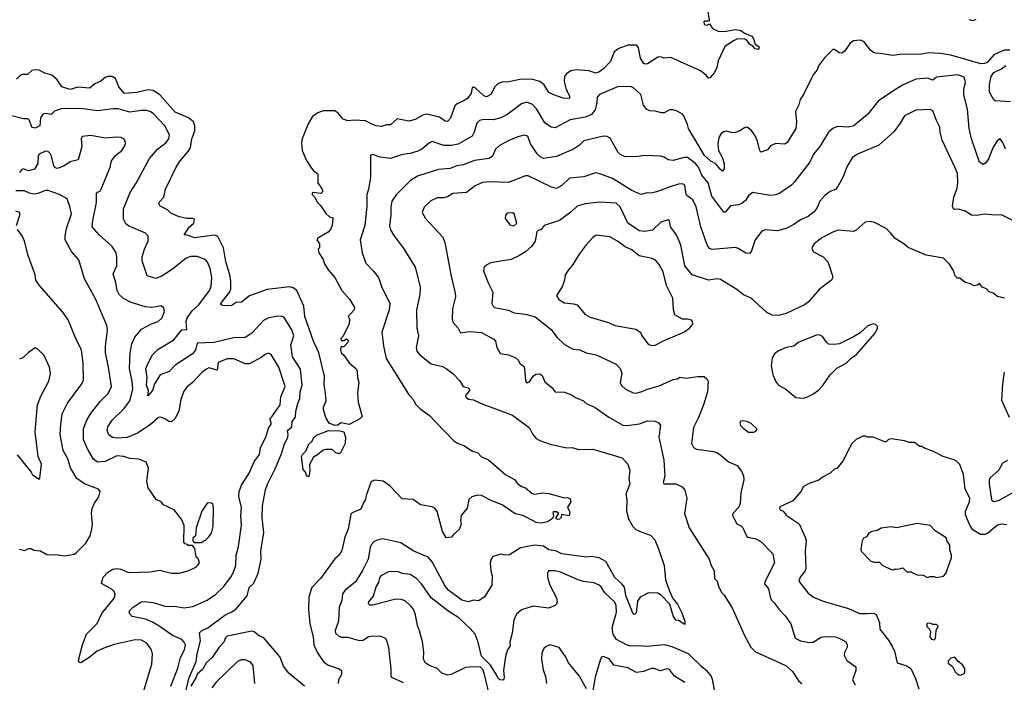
# Model space of a CAD drawing. Extents: x 1678431 to 1860718, y 384618 to 522882.
# Tile 423 of 473: x 1812176 to 1819767, y 453285 to 458392. Entities that reach past the tile are written whole.
import ezdxf

# ---------------------------------------------------------------- set-up
doc = ezdxf.new("R2010")
doc.units = 0

msp = doc.modelspace()

# ---------------------------------------------------------------- linework, layer by layer
at = {"layer": '0CON10XD'}
for points in [[(1817479.3, 458470.7), (1817491.7, 458388.3), (1817485, 458380), (1817455, 458380), (1817450, 458375), (1817452.5, 458355), (1817475, 458350), (1817495, 458360), (1817517.5, 458325), (1817560, 458305), (1817607.9, 458302.1), (1817695, 458315.6), (1817735, 458310), (1817765, 458288.8), (1817820, 458265), (1817833.3, 458245), (1817846.7, 458205), (1817873.3, 458185), (1817876.7, 458175), (1817866.4, 458163.6), (1817845, 458167.5), (1817829.3, 458189.3), (1817803.3, 458205), (1817782.5, 458235), (1817760, 458245), (1817705, 458241.2), (1817685, 458232), (1817612, 458185), (1817560, 458075), (1817551.2, 458025), (1817532, 457985), (1817497.5, 457945), (1817485, 457942.5), (1817468.8, 457965), (1817425, 457999.2), (1817195, 458100), (1817145, 458097.1), (1817115, 458105.8), (1817095, 458104.2), (1817015, 458052.5), (1816995, 458050), (1816985, 458056.2), (1816961.1, 458095), (1816947.5, 458175), (1816939.6, 458189.6), (1816925, 458196.7), (1816865, 458195.5), (1816795, 458170), (1816758.6, 458145), (1816730.5, 458069.5), (1816676.7, 458013.3), (1816641.7, 457988.3), (1816615, 457980), (1816565, 457998.8), (1816465, 458006.2), (1816425, 457998.9), (1816392, 457975), (1816376.6, 457953.4), (1816374.5, 457915), (1816390, 457855), (1816414.3, 457805), (1816413.8, 457786.2), (1816365, 457786.5), (1816295, 457812.5), (1816255, 457831.8), (1816219.6, 457889.6), (1816185, 457916.2), (1816132, 457932), (1816045, 457935.3), (1815947.4, 457912.6), (1815895, 457910), (1815865, 457901.9), (1815839.4, 457875), (1815807.8, 457815), (1815775, 457797.5), (1815755, 457805.6), (1815685, 457869.2), (1815665, 457870), (1815655.6, 457825), (1815628.6, 457785), (1815595, 457763.3), (1815548.8, 457745), (1815530.9, 457729.1), (1815497, 457633), (1815475, 457608.6), (1815455, 457609.2), (1815412.1, 457642.1), (1815315, 457664.5), (1815285, 457656.7), (1815225, 457624.4), (1815175, 457610), (1815085, 457627.5), (1815035, 457581.4), (1815005, 457581.4), (1814965, 457570), (1814925, 457573.4), (1814895.3, 457585.2), (1814842.4, 457612.4), (1814755, 457618.6), (1814705, 457613.8), (1814670, 457625), (1814632, 457672), (1814605, 457690), (1814515, 457689.4), (1814475, 457675.7), (1814432.9, 457645), (1814401.1, 457588.9), (1814352.9, 457475), (1814348.6, 457445), (1814353.4, 457383.4), (1814383.2, 457313.2), (1814417.9, 457257.9), (1814443.8, 457225), (1814473.6, 457203.6), (1814473.3, 457135), (1814503.6, 457093.6), (1814510, 457075), (1814510, 457065), (1814496.4, 457053.6), (1814438.3, 457061.7), (1814430, 457055), (1814430, 457045), (1814452.5, 457025), (1814470, 456985), (1814495, 456960), (1814535, 456897.5), (1814563.9, 456873.9), (1814590, 456865), (1814584, 456805), (1814571.2, 456775), (1814555, 456753.8), (1814475, 456707.5), (1814467.5, 456695), (1814487.5, 456665), (1814487.5, 456635), (1814477, 456623), (1814482.5, 456595), (1814515.6, 456545), (1814525, 456510), (1814554.2, 456465), (1814604.2, 456405), (1814658.6, 456305), (1814718.3, 456238.3), (1814757.5, 456175), (1814753.8, 456155), (1814707.5, 456105), (1814718.8, 456085), (1814716, 456045), (1814668.3, 455951.7), (1814652.5, 455935), (1814655, 455920), (1814675, 455920), (1814695, 455932.5), (1814712.5, 455915), (1814675, 455870), (1814655, 455870), (1814650, 455855), (1814654.2, 455824.2), (1814675.8, 455805.8), (1814715, 455747.5), (1814767.5, 455705), (1814776.7, 455685), (1814780, 455635), (1814791.2, 455595), (1814780, 455515), (1814784.2, 455444.2), (1814816, 455335), (1814798.8, 455315), (1814715, 455272.2), (1814655, 455284.3), (1814625, 455267.5), (1814605, 455265.7), (1814562.8, 455282.8), (1814535, 455326.7), (1814517.5, 455385), (1814517.8, 455405), (1814539.2, 455455), (1814530.5, 455530.5), (1814522.9, 455575), (1814526.8, 455645), (1814482.3, 455825), (1814440.8, 455915), (1814375.4, 456105), (1814365.6, 456185), (1814312.7, 456305), (1814285, 456324.6), (1814255, 456332.5), (1814085, 456313.6), (1813946.4, 456263.6), (1813885, 456215.8), (1813845, 456213.8), (1813805, 456186.7), (1813740.7, 456190.7), (1813727.5, 456197.5), (1813726.7, 456205), (1813796.2, 456293.8), (1813803.1, 456315), (1813803.6, 456375), (1813795.4, 456425), (1813765.5, 456525), (1813746.5, 456635), (1813705, 456715.6), (1813695, 456725.6), (1813675, 456730.5), (1813525, 456711.2), (1813475, 456730), (1813443.8, 456733.8), (1813484.4, 456795.6), (1813519.2, 456825), (1813522.5, 456855), (1813511.2, 456861.2), (1813465, 456860), (1813405, 456872.5), (1813341.3, 456901.3), (1813315, 456926), (1813260, 456955), (1813248, 456975), (1813252.7, 456987.3), (1813288, 457025), (1813300, 457085), (1813382.9, 457255), (1813412.5, 457305), (1813474.7, 457375.3), (1813491.8, 457405), (1813503.5, 457475), (1813526.3, 457535), (1813527.1, 457575), (1813515, 457604.4), (1813476.1, 457636.1), (1813375, 457680), (1813255, 457814.5), (1813205, 457846.2), (1813165, 457852.1), (1813079.9, 457830.1), (1812985, 457824), (1812940.9, 457875), (1812915, 457939.5), (1812888.8, 457955), (1812855, 457955.2), (1812835, 457946.7), (1812801.1, 457918.9), (1812755, 457896.9), (1812716.7, 457865), (1812625, 457872.5), (1812564.3, 457854.3), (1812500, 457875), (1812465, 457928.8), (1812424.4, 457964.4), (1812369.1, 457979.1), (1812325, 458004), (1812295, 458006.7), (1812269.3, 458000.7), (1812235, 457971.2), (1812195, 457969.2), (1812178.7, 457961.3), (1812150.8, 457935)], [(1819547.5, 458395), (1819525, 458383.3), (1819495, 458392.5)], [(1819808.3, 458158.3), (1819765, 458157.8), (1819685, 458121.4), (1819635, 458062.5), (1819615, 458054.4), (1819585, 458053.5), (1819355, 458120), (1819275, 458131.8), (1819185, 458136.7), (1819125, 458127.9), (1818964.6, 458124.6), (1818905, 458117.1), (1818813, 458133), (1818775, 458133.8), (1818755, 458141.2), (1818735, 458158.8), (1818685, 458223.8), (1818655, 458233.8), (1818605, 458230), (1818577.3, 458212.7), (1818536.8, 458153.2), (1818516.1, 458133.9), (1818495, 458136.7), (1818455, 458162.5), (1818445, 458162.5), (1818380.3, 458099.7), (1818335, 458037.5), (1818323.8, 458005), (1818292.6, 457967.4), (1818218.6, 457815), (1818192.9, 457777.1), (1818182, 457735), (1818157.5, 457685), (1818165.7, 457604.3), (1818160.8, 457555), (1818093, 457447), (1818075, 457433.8), (1818005, 457438.8), (1817965, 457420), (1817940, 457390), (1817891.2, 457371.2), (1817881.2, 457381.2), (1817863.5, 457455), (1817842.8, 457502.8), (1817815, 457542), (1817785, 457563.8), (1817765, 457560), (1817727.5, 457535), (1817695, 457522.5), (1817675, 457521.4), (1817625, 457533.3), (1817605, 457528.9), (1817585, 457515.6), (1817566.5, 457485), (1817557.3, 457435), (1817564.5, 457385), (1817592.6, 457332.6), (1817606.1, 457285), (1817607, 457243), (1817595, 457226), (1817575, 457240.6), (1817541.6, 457281.6), (1817505, 457302.7), (1817456.4, 457345), (1817331.9, 457555), (1817325.6, 457585), (1817295, 457652), (1817285, 457664.2), (1817245, 457687.1), (1817215, 457698.1), (1817185, 457696.9), (1817145, 457674.4), (1817125, 457674.3), (1817075, 457687.1), (1817035, 457689.2), (1817009.7, 457699.7), (1816984.5, 457734.5), (1816965, 457816), (1816907.9, 457867.9), (1816885, 457878.1), (1816785, 457874.5), (1816645, 457815.6), (1816628.9, 457795), (1816626.3, 457753.7), (1816611.2, 457698.8), (1816585, 457662.7), (1816535, 457641.6), (1816418.9, 457621.1), (1816305, 457558.6), (1816272.8, 457562.8), (1816225, 457596.9), (1816159.1, 457705), (1816129.4, 457739.4), (1816086.4, 457756.4), (1816045, 457744.4), (1815930.9, 457659.1), (1815885, 457636.7), (1815825, 457621.8), (1815755, 457622.5), (1815721.2, 457615), (1815701.4, 457595), (1815680, 457525), (1815664.2, 457495), (1815555, 457432.3), (1815505, 457422.9), (1815445, 457423.8), (1815355, 457453.5), (1815335, 457444.4), (1815275, 457393.3), (1815245, 457377.8), (1815185, 457360.9), (1815127.2, 457352.8), (1815035, 457321.9), (1814955, 457332.5), (1814895, 457352.5), (1814880.7, 457349.3), (1814880, 457175), (1814865.5, 457085), (1814852.5, 457045), (1814852.2, 456955), (1814837.8, 456805), (1814801.9, 456695), (1814817.1, 456595), (1814845.6, 456515.6), (1814904.2, 456455), (1814941.4, 456405), (1814965.8, 456335), (1815030, 456205), (1815024.4, 456155), (1814967.8, 455985), (1814979.4, 455875), (1815001.7, 455781.7), (1815172.5, 455505), (1815212.3, 455462.3), (1815227.7, 455427.7), (1815261.2, 455395), (1815335, 455341.2), (1815386.4, 455286.4), (1815523.8, 455145), (1815555.5, 455125.5), (1815599.3, 455109.3), (1815667, 455067), (1815705.7, 455055.7), (1815735, 455024), (1815790, 455000), (1815924.5, 454884.5), (1815989.3, 454849.3), (1816015, 454814.3), (1816045, 454794.3), (1816074.1, 454784.1), (1816125, 454742), (1816145, 454736.2), (1816205.7, 454744.3), (1816255, 454740), (1816365, 454710), (1816405, 454708), (1816419.7, 454699.7), (1816424, 454675), (1816400, 454635), (1816416.4, 454596.4), (1816412.5, 454567.5), (1816352.5, 454577.5), (1816350, 454555), (1816338.1, 454541.9), (1816325, 454538.9), (1816312.5, 454545), (1816310.8, 454555), (1816332.5, 454585), (1816315, 454598), (1816295, 454599.2), (1816286.1, 454593.9), (1816291.1, 454565), (1816282.7, 454547.3), (1816245, 454522.2), (1816195, 454510.5), (1816156.4, 454516.4), (1816085.7, 454555.7), (1816055, 454572), (1815995, 454584), (1815895, 454652.5), (1815821.1, 454681.1), (1815735, 454724), (1815705, 454727.5), (1815662.5, 454715), (1815638.8, 454695), (1815625, 454627.5), (1815578.3, 454571.7), (1815573.8, 454535), (1815580, 454505), (1815565, 454463.3), (1815520, 454425), (1815505, 454402.5), (1815465, 454397.5), (1815435, 454447.5), (1815395, 454602.5), (1815377, 454627), (1815355, 454638), (1815265, 454652), (1815210, 454695), (1815125, 454698.8), (1815029.5, 454799.5), (1814978.8, 454835), (1814915, 454842.9), (1814885, 454833.3), (1814846.2, 454725), (1814842, 454695), (1814827.5, 454667.5), (1814805, 454618.8), (1814738.8, 454591.2), (1814728.8, 454581.2), (1814708.9, 454465), (1814683.6, 454405), (1814658.9, 454301.1), (1814638, 454265), (1814605, 454236), (1814495.8, 454085), (1814427.1, 454015), (1814404.4, 453945), (1814403.2, 453846.8), (1814413.1, 453735), (1814438.5, 453635), (1814444.5, 453575), (1814472.4, 453512.4), (1814520.2, 453440.2), (1814556.4, 453416.4), (1814639.1, 453389.1), (1814658, 453375), (1814656.9, 453345), (1814633.5, 453305), (1814630.9, 453275)], [(1819815, 457760.4), (1819696.1, 457766.1), (1819685, 457773.8), (1819653.5, 457835), (1819651.8, 457895), (1819665.4, 457954.6), (1819686, 457985), (1819745, 458014.4), (1819779.5, 458040.5)], [(1819774.7, 457394.7), (1819755, 457446.2), (1819735, 457473.3), (1819715, 457461.2), (1819681.4, 457408.6), (1819645, 457320), (1819625, 457288.8), (1819605, 457276.2), (1819575, 457293.3), (1819514.6, 457474.6), (1819496.7, 457555), (1819482.4, 457702.4), (1819454.5, 457814.5), (1819455.6, 457855), (1819468.3, 457908.3), (1819460.8, 457945), (1819445, 457955.5), (1819405, 457966.2), (1819245, 457948.5), (1819215, 457927.5), (1819175, 457940.5), (1819150.9, 457939.1), (1819085, 457933.3), (1818981.1, 457888.9), (1818908.6, 457841.4), (1818795, 457764.2), (1818715, 457664), (1818606.7, 457575), (1818565, 457564.3), (1818480.5, 457569.5), (1818445, 457554), (1818412.5, 457525), (1818345, 457414), (1818295, 457356), (1818267.5, 457295), (1818148.1, 457141.9), (1818125, 457117.1), (1818035, 457054.2), (1818005, 457041.4), (1817967.3, 457037.3), (1817825, 457060), (1817794.5, 457035.5), (1817771.1, 456998.9), (1817744.5, 456975.5), (1817715.5, 456964.5), (1817655, 456956.5), (1817615, 456910), (1817605, 456908.8), (1817511.2, 457031.2), (1817482.7, 457135), (1817435.3, 457195.3), (1817408.5, 457255), (1817385, 457282.9), (1817325, 457329.5), (1817299.5, 457330.5), (1817215, 457306.7), (1817175, 457312.9), (1817145, 457332.5), (1817115, 457340), (1816995, 457345.8), (1816945, 457337.1), (1816845, 457334.3), (1816805, 457354.3), (1816789.8, 457369.8), (1816728.7, 457478.7), (1816705, 457492.5), (1816675.6, 457495.6), (1816525, 457458.1), (1816490.8, 457425), (1816445, 457394.4), (1816315, 457338.9), (1816215, 457323.3), (1816185, 457336.9), (1816165, 457359.2), (1816114.6, 457435), (1816092.5, 457495), (1816065, 457503.3), (1816015, 457489.5), (1815947.6, 457462.4), (1815871.1, 457418.9), (1815845, 457393.8), (1815819.7, 457340.3), (1815795, 457322.7), (1815683.1, 457306.9), (1815595.4, 457274.6), (1815545, 457265.6), (1815495.4, 457244.6), (1815405, 457236.7), (1815242.4, 457187.6), (1815187.6, 457152.4), (1815077.2, 457042.8), (1815045.4, 456994.6), (1815036.5, 456946.5), (1815038.4, 456885), (1815026.7, 456805), (1815033.6, 456773.6), (1815059.3, 456729.3), (1815136.6, 456626.6), (1815225.5, 456485.5), (1815262.1, 456332.1), (1815261.9, 456275), (1815235.6, 456155), (1815237.1, 456015), (1815251.4, 455955), (1815231.9, 455865), (1815237, 455837), (1815259.8, 455809.8), (1815349.1, 455739.1), (1815435, 455718.1), (1815465, 455704.2), (1815515, 455666.2), (1815569.1, 455609.1), (1815595.8, 455565.8), (1815633.3, 455555), (1815644, 455545), (1815644, 455535), (1815612, 455495), (1815615, 455483.8), (1815635, 455466.2), (1815675, 455462.5), (1815733.2, 455433.2), (1815974.2, 455344.2), (1816105.7, 455245.7), (1816131.2, 455195), (1816158.8, 455165), (1816185, 455148.6), (1816265, 455120.8), (1816392.7, 455092.7), (1816435, 455093.8), (1816485, 455079.2), (1816595, 455080.8), (1816820, 455015), (1816865.5, 454965.5), (1816878.8, 454918.8), (1816872.9, 454855), (1816879.2, 454815), (1816848, 454735), (1816856, 454695), (1816854, 454605), (1816870, 454545), (1816904, 454485), (1816925, 454463.8), (1816971.2, 454441.2), (1817038.8, 454418.8), (1817072.7, 454382.7), (1817100.8, 454315), (1817145.7, 454185), (1817155.8, 454075), (1817183.8, 453995), (1817211.5, 453931.5), (1817247.6, 453887.6), (1817279.8, 453819.8), (1817302.5, 453755), (1817305, 453730), (1817255, 453762.5), (1817233.3, 453765), (1817215, 453796.7), (1817187, 453887), (1817125, 453953.2), (1817095, 453970.8), (1817024.6, 453975.4), (1816958.7, 453941.3), (1816939.8, 453910.2), (1816928.3, 453821.7), (1816915, 453808.8), (1816905, 453813.8), (1816849.1, 453955), (1816837.4, 454017.4), (1816817.5, 454045), (1816765, 454092.1), (1816750.3, 454115), (1816695.5, 454215.5), (1816644.3, 454244.3), (1816585, 454255.8), (1816545, 454249.4), (1816355, 454276.2), (1816308.8, 454298.8), (1816255, 454307.1), (1816215, 454333.3), (1816145, 454341.1), (1816037.9, 454322.1), (1815952.7, 454267.3), (1815915, 454264), (1815885, 454273.8), (1815824.3, 454255.7), (1815810, 454235), (1815802.5, 454205), (1815807.1, 454145), (1815818.6, 454105), (1815816.2, 454035), (1815760, 453945), (1815715, 453912), (1815675, 453918.8), (1815635.6, 453904.4), (1815585, 453918.4), (1815485, 453992.7), (1815456.2, 454025), (1815355, 454213.1), (1815325, 454250), (1815215, 454296.2), (1815115, 454361.1), (1814975, 454390.6), (1814925, 454378.9), (1814905, 454366.9), (1814885.4, 454344.6), (1814877.1, 454325), (1814862.5, 454235), (1814815, 454140.8), (1814765, 454059.2), (1814685, 453994.4), (1814664.1, 453965.9), (1814658.9, 453915), (1814639.4, 453865), (1814632.7, 453755), (1814608.9, 453685), (1814610.6, 453665), (1814635, 453639.4), (1814655, 453633.3), (1814705, 453632.5), (1814792.3, 453607.7), (1814825, 453609.4), (1814865, 453637.1), (1814905, 453644.3), (1814960.3, 453640.3), (1814993.8, 453625), (1815005, 453607.5), (1815018.1, 453555), (1815037.5, 453385), (1815036.4, 453336.4), (1815042.5, 453325), (1815133, 453283)], [(1812897.5, 457705), (1812775, 457689.1), (1812647.6, 457707.6), (1812495, 457704.7), (1812445, 457687.5), (1812419.1, 457660.9), (1812375, 457670), (1812355.5, 457664.5), (1812336.7, 457635), (1812331.2, 457575), (1812295, 457556), (1812268.8, 457565), (1812250.6, 457615), (1812237.6, 457627.6), (1812205, 457629.2), (1812075, 457662.2)], [(1813454.6, 453204.6), (1813479.5, 453315), (1813536.6, 453445), (1813544.3, 453505.7), (1813570, 453605), (1813563.3, 453666.7), (1813577.4, 453682.6), (1813626, 453705), (1813758.5, 453801.5), (1813812.4, 453827.6), (1813845, 453851.1), (1813928.3, 453951.7), (1813945.3, 454014.7), (1813981.8, 454048.2), (1814014.2, 454125), (1814038, 454235), (1814034.4, 454295), (1814058.9, 454438.9), (1814045.5, 454555), (1814047.1, 454645), (1814071.9, 454768.1), (1814087, 454813), (1814148, 454935), (1814197.1, 455055), (1814213.8, 455115), (1814243.4, 455175), (1814246.7, 455195), (1814240.6, 455225), (1814273.3, 455255), (1814276.9, 455295), (1814302.5, 455327.5), (1814305.4, 455375), (1814320.3, 455435), (1814336.8, 455473.2), (1814337.5, 455525), (1814353.2, 455575), (1814339.5, 455699.5), (1814280, 455795), (1814266.4, 455885), (1814288.8, 455955), (1814275, 456002), (1814215, 456095.8), (1814195, 456107.1), (1814155.6, 456105.6), (1814096.4, 456093.6), (1814056, 456075), (1813964.6, 455975.4), (1813915, 455943.5), (1813825, 455940.4), (1813675, 455905.4), (1813545, 455899.2), (1813530.4, 455845), (1813505, 455813.6), (1813375, 455729.5), (1813329.4, 455680.6), (1813259.2, 455655), (1813216.2, 455585), (1813198.8, 455535), (1813165, 455492.5), (1813168.3, 455531.7), (1813153.8, 455575), (1813158.2, 455635), (1813147.1, 455705), (1813160.8, 455735), (1813200.4, 455809.6), (1813240.5, 455849.5), (1813365, 455925.5), (1813425, 456001.1), (1813464.3, 456005.7), (1813459.3, 456065), (1813466.4, 456095), (1813505, 456147.8), (1813557.1, 456195), (1813640, 456305), (1813651.7, 456338.3), (1813657.5, 456405), (1813644.6, 456475), (1813625, 456524.3), (1813604.6, 456544.6), (1813545, 456567.3), (1813495, 456567.9), (1813459.2, 456555), (1813355, 456470), (1813272.9, 456415), (1813225, 456398.5), (1813157.9, 456417.9), (1813120, 456535), (1813121.2, 456565), (1813136.9, 456623.1), (1813165.4, 456685), (1813165.6, 456725), (1813145, 456746.5), (1813015, 456804.4), (1812995, 456820), (1812976.9, 456855), (1812975.5, 456935), (1813028.6, 457061.4), (1813075, 457132), (1813176.2, 457323.8), (1813238.1, 457395), (1813303.9, 457446.1), (1813325.8, 457475), (1813331.9, 457505), (1813295, 457574.3), (1813205, 457669.4), (1813185, 457682.2), (1813155, 457691.5), (1813115, 457691.5), (1813025, 457678.5), (1812935, 457704.5), (1812897.5, 457705)], [(1819894.5, 456815), (1819745, 456888.9), (1819695, 456886.7), (1819615, 456894.4), (1819555, 456882.2), (1819515, 456885.7), (1819465, 456915.7), (1819415, 456931.2), (1819385, 456928.8), (1819375, 456933.3), (1819368, 456955), (1819376.8, 457023.2), (1819403.3, 457095), (1819408.9, 457135), (1819405.9, 457205.9), (1819385.9, 457255.9), (1819286.9, 457465), (1819272.2, 457525), (1819270, 457565), (1819242.9, 457615), (1819215, 457688.8), (1819195, 457700.8), (1819085, 457695.7), (1818997.4, 457652.6), (1818965, 457594), (1818915, 457527.5), (1818798.6, 457425), (1818634.7, 457355.3), (1818593.1, 457326.9), (1818552.8, 457257.2), (1818525, 457180), (1818484.3, 457105.7), (1818465, 457084), (1818425, 457068), (1818385, 457040), (1818345.6, 456994.4), (1818324.5, 456945.5), (1818299.8, 456910.2), (1818253.7, 456876.3), (1818195, 456850.6), (1818145, 456814.4), (1818085, 456783.6), (1818015, 456765.5), (1817925, 456772.9), (1817897.9, 456762.1), (1817845, 456696.2), (1817818.7, 456611.3), (1817805, 456590), (1817775, 456592.9), (1817715, 456630), (1817695, 456635.6), (1817515, 456620), (1817495, 456629.2), (1817476.3, 456656.3), (1817427.3, 456795), (1817390.5, 456950.5), (1817365.6, 457005), (1817328.5, 457028.5), (1817314.5, 457044.5), (1817305, 457116.2), (1817285, 457126.9), (1817255, 457123.6), (1817205, 457110.5), (1817085, 457064.4), (1817045, 457055.7), (1817012.7, 457057.3), (1816965, 457045.8), (1816895, 457075.6), (1816745, 457168.2), (1816655, 457202.9), (1816615, 457211.4), (1816525, 457181.5), (1816415, 457170), (1816355, 457113.3), (1816315, 457090.6), (1816275, 457100.5), (1816095, 457187.8), (1816075, 457189.4), (1815945, 457136.5), (1815805, 457142.7), (1815745, 457136.4), (1815688.3, 457111.7), (1815619.8, 457060.2), (1815515, 457053.3), (1815475, 457028.2), (1815445, 457020), (1815395, 457019.4), (1815345, 456995.8), (1815295, 456946.2), (1815278, 456905), (1815305, 456858.8), (1815439.2, 456715), (1815454.3, 456675), (1815502.2, 456415), (1815534.3, 456285), (1815535.8, 456255), (1815512.9, 456165), (1815510.6, 456085), (1815517.6, 456057.6), (1815557.1, 456015), (1815575, 455977.5), (1815645, 455988.9), (1815735, 455980.5), (1815830.9, 455930.9), (1815843.6, 455913.6), (1815855.4, 455865.4), (1815878.8, 455818.8), (1815945, 455808), (1815995, 455788.8), (1816018.8, 455768.8), (1816035, 455740), (1816061.7, 455721.7), (1816068.8, 455705), (1816075, 455610), (1816085, 455594), (1816105, 455600), (1816135, 455643.8), (1816155, 455661.2), (1816185, 455662.5), (1816205, 455648.8), (1816225, 455600.8), (1816280, 455555), (1816303.4, 455523.4), (1816375, 455521.4), (1816431.2, 455501.2), (1816460.9, 455480.9), (1816523.6, 455453.6), (1816544.3, 455434.3), (1816612.1, 455402.1), (1816719.1, 455329.1), (1816825, 455267.1), (1816856.6, 455263.4), (1816955, 455276.5), (1817015, 455300), (1817075, 455297.1), (1817098.8, 455288.8), (1817115.9, 455265.9), (1817104.4, 455175), (1817143, 454997), (1817150, 454875), (1817136.7, 454825), (1817142.5, 454815), (1817154.2, 454814.2), (1817235, 454814), (1817282.3, 454792.3), (1817303.8, 454765), (1817320, 454705), (1817301.9, 454585), (1817336.4, 454476.4), (1817492, 454235), (1817506.1, 454186.1), (1817531.2, 454145), (1817533.3, 454085), (1817553.6, 454063.6), (1817563.8, 454025), (1817587.7, 453977.7), (1817607.6, 453957.6), (1817669.3, 453859.3), (1817762.5, 453645), (1817812.9, 453555), (1817849.2, 453519.2), (1818035, 453435.6)], [(1813342.3, 453255), (1813393.8, 453395), (1813415.4, 453475), (1813447.3, 453535), (1813453.2, 453575), (1813445, 453595.6), (1813425, 453614.6), (1813354.7, 453644.8), (1813255.7, 453715.7), (1813195, 453750.7), (1813145, 453770.8), (1813043, 453793), (1813021.2, 453815), (1813022, 453835), (1813050, 453865), (1813112.5, 453905), (1813135, 453908.6), (1813205, 453898.9), (1813295, 453871.9), (1813385, 453868.5), (1813445, 453859.4), (1813510.3, 453869.7), (1813620.6, 453919.4), (1813689.2, 453965), (1813745, 454017.5), (1813802.9, 454095), (1813821.1, 454128.9), (1813841.1, 454185), (1813845.6, 454265), (1813861.7, 454331.7), (1813885.5, 454495), (1813881.5, 454565), (1813887.1, 454635), (1813865.5, 454715), (1813866.7, 454755), (1813886, 454804), (1813945, 454896), (1813985, 454989.4), (1814025, 455041.2), (1814032.5, 455095), (1814072.9, 455175), (1814094.4, 455245), (1814113.6, 455275), (1814115.4, 455285), (1814103.5, 455315), (1814118.6, 455331.4), (1814183.8, 455425), (1814188.8, 455485), (1814222.3, 455565), (1814173.2, 455715), (1814115, 455812), (1814095, 455821.4), (1814067.8, 455812.2), (1814036, 455785), (1813945, 455739.4), (1813915, 455740), (1813827.4, 455777.4), (1813775, 455777.8), (1813705, 455750.8), (1813698.5, 455691.5), (1813635, 455708.5), (1813615, 455699.4), (1813582.5, 455675), (1813508, 455595), (1813465, 455560.8), (1813440.6, 455529.4), (1813416.9, 455465), (1813401.9, 455375), (1813372.5, 455315), (1813345, 455293.8), (1813325, 455296), (1813295, 455315.7), (1813265, 455329.2), (1813245, 455325.7), (1813180.6, 455269.4), (1813085, 455206.2), (1813005, 455171.8), (1812925, 455166.5), (1812892.1, 455172.1), (1812863, 455193), (1812850, 455225), (1812855.5, 455255), (1812889.5, 455305), (1812982.5, 455395), (1813026.2, 455455), (1813047.8, 455545), (1813042.9, 455602.9), (1813021.8, 455705), (1813026.4, 455825), (1813040.5, 455895), (1813064, 455946), (1813115, 456007.1), (1813191.3, 456048.7), (1813243.3, 456065), (1813274.5, 456095.5), (1813292.9, 456145), (1813284.2, 456175), (1813265, 456188), (1813228, 456178), (1813195, 456172.9), (1813145, 456178.1), (1813035, 456213.6), (1812975, 456242.5), (1812944, 456274), (1812928.5, 456305), (1812917.8, 456365), (1812895.7, 456434.3), (1812923.5, 456495), (1812925.5, 456565), (1812919.5, 456595), (1812887.8, 456645), (1812788.9, 456735), (1812735.8, 456795), (1812740, 456845), (1812767.4, 456982.6), (1812767.9, 457052.1), (1812775, 457062), (1812795, 457071.2), (1812804.2, 457085), (1812874.3, 457255), (1812882.5, 457305), (1812914.6, 457345.4), (1812964.2, 457385), (1812990, 457425), (1812992.5, 457445), (1812981.2, 457471.2), (1812955, 457484.2), (1812923.4, 457486.6), (1812835, 457480), (1812725, 457499.5), (1812657.3, 457492.7), (1812649.2, 457475), (1812655.4, 457414.6), (1812627.8, 457312.2), (1812565, 457296.9), (1812515, 457262.5), (1812465, 457245.7), (1812450.7, 457250.7), (1812440, 457265), (1812421.7, 457341.7), (1812411.4, 457361.4), (1812395, 457375.6), (1812375, 457378.9), (1812326.2, 457355), (1812317.5, 457345), (1812314.4, 457285), (1812288.9, 457241.1), (1812245, 457228.1), (1812205, 457242.5), (1812192.8, 457237.2), (1812175, 457214.3)], [(1813127.8, 453205), (1813194.4, 453425), (1813199.4, 453505), (1813191.4, 453535), (1813155, 453586.9), (1813115, 453609.5), (1813065, 453612.5), (1812904.6, 453575.4), (1812825, 453549.2), (1812772, 453525), (1812712.6, 453477.4), (1812646.7, 453435), (1812635, 453436.7), (1812628, 453455), (1812658.9, 453575), (1812690, 453655), (1812772.5, 453737.5), (1812809.1, 453815), (1812906.8, 453935), (1812912.5, 453965), (1812905, 453985.5), (1812889.7, 453999.7), (1812806.2, 454046.2), (1812820, 454095), (1812856, 454134), (1812895, 454156.5), (1812925, 454161.5), (1812955, 454156.7), (1813015, 454131.1), (1813182.7, 454137.3), (1813255, 454149.2), (1813345, 454126), (1813405, 454127.5), (1813475, 454143.1), (1813540, 454175), (1813563.3, 454205), (1813553.6, 454233.6), (1813536.7, 454255), (1813527, 454317), (1813508.3, 454338.3), (1813475, 454340), (1813468.3, 454348.3), (1813451.7, 454351.7), (1813440, 454365), (1813443, 454493), (1813423.6, 454543.6), (1813366.7, 454615), (1813285, 454652), (1813265.8, 454675.8), (1813228.8, 454695), (1813166.2, 454785), (1813155.8, 454835), (1813168.6, 454935), (1813151.2, 454981.2), (1813094.2, 455004.2), (1813025, 455009.1), (1812977.5, 455025), (1812925, 455031.1), (1812835, 454987.5), (1812775, 454982.2), (1812745.6, 455005), (1812702.5, 455075), (1812667.1, 455155), (1812668, 455242), (1812693.6, 455305), (1812722.5, 455355), (1812795, 455449.2), (1812857.9, 455512.1), (1812882.5, 455565), (1812860.4, 455715), (1812836.5, 455825), (1812836.5, 455875), (1812851.9, 455995), (1812848.6, 456035), (1812762.9, 456235), (1812674.3, 456395), (1812632.7, 456542.7), (1812574.2, 456605), (1812527.3, 456695), (1812526.5, 456725), (1812537, 456783), (1812574.5, 456895), (1812563.4, 456953.4), (1812542.6, 457012.6), (1812482.5, 457045), (1812395, 457075.9), (1812373.7, 457076.4), (1812315, 457051.6), (1812285, 457048.8), (1812251.4, 457055), (1812212.1, 457072.1), (1812145, 457072.7)], [(1819770, 456245), (1819715, 456260), (1819680, 456285), (1819650, 456295), (1819628.3, 456318.3), (1819595, 456330), (1819575, 456360), (1819560, 456345), (1819535, 456340), (1819505, 456357.5), (1819465, 456367.5), (1819425, 456400), (1819405, 456400), (1819385, 456420), (1819376.7, 456455), (1819345, 456507.5), (1819297.5, 456555), (1819165, 456578), (1819025, 456637.5), (1818993.3, 456665), (1818926, 456705), (1818890.5, 456750.5), (1818855, 456782), (1818765, 456830), (1818733.9, 456836.1), (1818695, 456831.2), (1818625, 456770), (1818605, 456760), (1818485, 456770), (1818445, 456755.8), (1818359.1, 456710.9), (1818302, 456665), (1818288, 456645), (1818283.3, 456625), (1818295, 456603.3), (1818370, 456565), (1818405, 456526.7), (1818414, 456505), (1818440.8, 456425), (1818444, 456405), (1818435.6, 456384.4), (1818341.2, 456315), (1818255, 456216.2), (1818226.6, 456193.4), (1818085, 456127.1), (1818025, 456112.9), (1817975.8, 456114.2), (1817935, 456134.2), (1817815.4, 456245.4), (1817755, 456272.5), (1817705, 456312.9), (1817579.1, 456389.1), (1817555, 456394), (1817485, 456384.3), (1817360.8, 456425), (1817303.8, 456495), (1817273.6, 456653.6), (1817244.6, 456724.6), (1817225, 456755.7), (1817193.6, 456795), (1817185, 456842.5), (1817175, 456850), (1817119.1, 456830.9), (1817055, 456768.9), (1816995, 456760), (1816955, 456765.6), (1816864.3, 456825), (1816805, 456950.8), (1816775, 456977.5), (1816645, 456986.5), (1816535, 456972.7), (1816474, 456955), (1816425, 456908.1), (1816336.7, 456845), (1816220, 456805), (1816195.9, 456774.1), (1816173, 456767), (1816163, 456757), (1816150, 456685), (1816124.3, 456645.7), (1816075, 456604), (1816025, 456572.5), (1815964.2, 456544.2), (1815805, 456517.5), (1815764.3, 456495.7), (1815756.1, 456483.9), (1815752.3, 456457.7), (1815787.1, 456365), (1815822.7, 456292.7), (1815816, 456205), (1815825, 456184), (1815837.5, 456175), (1815945, 456154.5), (1815985, 456133.6), (1816075, 456123.3), (1816151.1, 456101.1), (1816272, 456005), (1816316, 455945), (1816375, 455889.2), (1816443.6, 455853.6), (1816495, 455848.6), (1816542.5, 455825), (1816619.7, 455809.7), (1816775, 455738), (1816804, 455705), (1816817.9, 455667.9), (1816805.8, 455595), (1816813.8, 455575), (1816846.2, 455545), (1816905, 455516), (1816925, 455514), (1816974.1, 455525.9), (1817008.3, 455541.7), (1817105, 455570), (1817215, 455620), (1817246.4, 455623.6), (1817265, 455637.5), (1817315, 455630), (1817405, 455643.3), (1817453, 455643), (1817473.3, 455625), (1817483.6, 455603.6), (1817479.2, 455525), (1817448.6, 455425), (1817408.6, 455325), (1817369.7, 455250.3), (1817356, 455125), (1817371.2, 455095), (1817395, 455080.8), (1817524.4, 455064.4), (1817555, 455052.5), (1817585, 455034), (1817640, 454985), (1817706.4, 454956.4), (1817741.3, 454911.3), (1817755, 454877.5), (1817757.8, 454845), (1817734.4, 454745), (1817731.4, 454665), (1817719.2, 454635), (1817673.8, 454585), (1817671.7, 454571.7), (1817678.8, 454555), (1817705, 454506.2), (1817735, 454491.2), (1817752, 454475), (1817784.1, 454404.1), (1817845, 454394.2), (1817890.9, 454370.9), (1817981.2, 454275), (1817994, 454205), (1817920.5, 454059.5), (1817918.8, 454045), (1817948.6, 454005), (1817964.3, 453934.3), (1817974, 453915), (1817995, 453896), (1818027.6, 453847.6), (1818078.3, 453798.3), (1818121.2, 453735), (1818153.8, 453625), (1818195, 453604.3), (1818265, 453590.8), (1818294.4, 453595.6), (1818355, 453632), (1818385, 453639.2), (1818465, 453635.7), (1818505, 453620), (1818545.9, 453595.9), (1818556, 453575), (1818556, 453555), (1818534.2, 453515), (1818531.4, 453495), (1818552.8, 453452.8), (1818623.3, 453405), (1818621.4, 453375), (1818595.8, 453305), (1818618.1, 453265)], [(1812150, 456805), (1812176.2, 456885), (1812177.5, 456905), (1812145.9, 456915.9)], [(1815985, 456803.3), (1816007.5, 456825), (1815987.5, 456895), (1815975, 456902.5), (1815935, 456900), (1815920, 456885), (1815919.3, 456859.3), (1815955, 456810), (1815985, 456803.3)], [(1812175, 454310), (1812215, 454300), (1812245, 454317.5), (1812263.3, 454316.7), (1812285, 454303.8), (1812335, 454298), (1812385, 454271.2), (1812408.3, 454268.3), (1812455, 454270.8), (1812525, 454260), (1812595, 454273.8), (1812615, 454286.7), (1812685, 454357.5), (1812718.8, 454415), (1812733, 454467), (1812736.2, 454505), (1812728.8, 454585), (1812734, 454625), (1812752, 454665), (1812786, 454715), (1812795.9, 454755.9), (1812783.3, 454775), (1812676.1, 454816.1), (1812616.9, 454856.9), (1812567.8, 454937.8), (1812546.5, 455006.5), (1812511.7, 455071.7), (1812489.1, 455195), (1812493.5, 455275), (1812502.2, 455355), (1812543.3, 455436.7), (1812654.3, 455585), (1812666.9, 455615), (1812666.3, 455746.3), (1812651.9, 455845), (1812605, 455940), (1812548.9, 456078.9), (1812508.3, 456138.3), (1812326.2, 456345), (1812301.2, 456385), (1812294, 456425), (1812240.8, 456575), (1812213.8, 456685), (1812195.6, 456725.6), (1812160, 456775)], [(1817045, 455880.8), (1817075, 455884.3), (1817145, 455920.6), (1817295, 455984.2), (1817338.8, 456015), (1817366, 456045), (1817363.3, 456065), (1817355, 456076.2), (1817325, 456084), (1817285, 456083.8), (1817226.8, 456116.8), (1817215.8, 456155), (1817212.5, 456245), (1817163.1, 456343.1), (1817137.8, 456447.8), (1817106.9, 456505), (1817078.9, 456538.9), (1817052.3, 456552.3), (1816951.1, 456571.1), (1816895, 456617.5), (1816845, 456641.5), (1816785.3, 456685.3), (1816725, 456718.1), (1816619.3, 456730.7), (1816595, 456713.3), (1816543.2, 456656.8), (1816489.2, 456585), (1816440, 456505), (1816405.8, 456464.2), (1816381.2, 456425), (1816376.7, 456385), (1816357.7, 456332.3), (1816314.2, 456265.8), (1816332.5, 456235), (1816375, 456210.6), (1816445, 456202.9), (1816473.4, 456193.4), (1816533.7, 456123.7), (1816575, 456098.6), (1816715, 456059.4), (1816764.5, 456034.5), (1816925, 456006.7), (1816961.2, 455985), (1816970.3, 455960.3), (1817022.2, 455892.2), (1817045, 455880.8)], [(1818215, 455476), (1818245, 455484), (1818290, 455505), (1818335, 455538), (1818368.3, 455571.7), (1818425, 455653.8), (1818475, 455706.2), (1818547.5, 455745), (1818585, 455783.3), (1818627, 455813), (1818771.2, 455975), (1818790, 456015), (1818788.3, 456028.3), (1818775, 456043.3), (1818755, 456048.8), (1818715, 456033.8), (1818655, 455980), (1818605, 455948), (1818495, 455894), (1818455, 455888.8), (1818412.3, 455892.3), (1818395.9, 455905.9), (1818365, 455951.2), (1818345, 455962), (1818325, 455964.2), (1818177, 455903), (1818143, 455877), (1818085, 455866), (1818025, 455840), (1817994.1, 455815.9), (1817976.2, 455785), (1817968.8, 455725), (1817983.8, 455645), (1817993.3, 455635), (1818003.3, 455605), (1818026.4, 455576.4), (1818082.5, 455545), (1818160.5, 455480.5), (1818215, 455476)], [(1812325, 454850), (1812331.7, 454858.3), (1812343.8, 454966.2), (1812318.6, 455025), (1812294.4, 455215), (1812313.5, 455425), (1812339.4, 455490.6), (1812399.2, 455605), (1812413.8, 455665), (1812406.2, 455715), (1812363.3, 455805), (1812315, 455852.5), (1812295, 455862.5), (1812243.6, 455826.4), (1812200, 455785), (1812175, 455776.7)], [(1819806, 455326), (1819747.7, 455457.7), (1819755.6, 455585), (1819768.1, 455675)], [(1817835, 455212.5), (1817855, 455222.5), (1817859.3, 455239.3), (1817815, 455280), (1817785, 455296.2), (1817745, 455300), (1817732.5, 455295), (1817727.5, 455285), (1817733.3, 455265), (1817753.3, 455245), (1817795, 455214), (1817835, 455212.5)], [(1814405, 454870), (1814390, 454875), (1814380, 454905), (1814362.5, 454925), (1814348.6, 455025), (1814355, 455040), (1814382.9, 455067.1), (1814405, 455121.2), (1814428.9, 455141.1), (1814445.8, 455175), (1814465, 455190), (1814557.5, 455225), (1814645, 455224.2), (1814675.6, 455215.6), (1814686.7, 455175), (1814686.2, 455125), (1814650, 455055), (1814635, 455046.7), (1814614.2, 455054.2), (1814585, 455080), (1814535, 455080), (1814515, 455073.3), (1814472.3, 455037.7), (1814440, 455020), (1814410.8, 454965), (1814413.6, 454916.4), (1814405, 454870)], [(1819785, 454500), (1819745, 454502.7), (1819715, 454496.5), (1819637.3, 454432.7), (1819615, 454423.4), (1819584, 454425), (1819525, 454459.6), (1819501.2, 454495), (1819467.2, 454575), (1819466.5, 454603.5), (1819498.1, 454675), (1819500, 454705), (1819464.5, 454775), (1819452.3, 454887.7), (1819423, 454963), (1819398.8, 454988.8), (1819379.5, 454999.5), (1819295, 455026.7), (1819215, 455066.7), (1819156.4, 455086.4), (1819131.7, 455101.7), (1819115, 455102.5), (1819075, 455133.3), (1819035, 455133.8), (1818996.1, 455146.1), (1818895, 455161.2), (1818875, 455156.7), (1818855, 455137.5), (1818845, 455137.5), (1818755, 455173.3), (1818715, 455173.3), (1818695, 455182.5), (1818675, 455182.5), (1818625, 455157.5), (1818590, 455125), (1818520.7, 454989.3), (1818475, 454933.3), (1818457.5, 454927.5), (1818423, 454897), (1818365, 454866.2), (1818337, 454843), (1818262.3, 454817.7), (1818217.5, 454795), (1818197.5, 454755), (1818137.5, 454685), (1818035, 454637.5), (1818032.5, 454625), (1818040, 454615), (1818062.5, 454605), (1818084.4, 454574.4), (1818185, 454507.5), (1818230.9, 454405), (1818238.2, 454375), (1818231.9, 454295), (1818236.9, 454163.1), (1818231.1, 454145), (1818191.9, 454095), (1818182.9, 454065), (1818255, 453972), (1818295, 453940.6), (1818370.4, 453910.4), (1818565, 453853.8), (1818650, 453815), (1818704.3, 453815.7), (1818758.8, 453818.8), (1818778.8, 453808.8), (1818804, 453745), (1818806.2, 453695), (1818875, 453608.8), (1818902.4, 453562.4), (1818921.2, 453525), (1818940, 453435), (1819015, 453412.5), (1819045, 453391.2), (1819082.7, 453315), (1819106.7, 453235)], [(1812157.3, 455037.3), (1812263.3, 454905), (1812273.3, 454885), (1812325, 454850)], [(1819845, 454751.9), (1819725, 454686.4), (1819685, 454677.1), (1819673.6, 454683.6), (1819669.5, 454695), (1819652.2, 454815), (1819651.4, 454845), (1819658.7, 454861.3), (1819725, 454920), (1819755, 454975.6), (1819795, 454996.7)], [(1813521.7, 454361.7), (1813575, 454362.5), (1813612.5, 454385), (1813635, 454406.7), (1813654, 454435), (1813667.5, 454485), (1813670, 454635), (1813665, 454660), (1813649.3, 454669.3), (1813620, 454665), (1813580, 454605), (1813537.5, 454475), (1813530, 454415), (1813510, 454395), (1813510, 454375), (1813521.7, 454361.7)], [(1819245, 454092.5), (1819297, 454103), (1819317, 454123), (1819360, 454245), (1819360, 454265), (1819347, 454307), (1819346.7, 454345), (1819325, 454370), (1819318, 454398), (1819235, 454452.5), (1819195, 454493.3), (1819095, 454508.8), (1818935, 454476.2), (1818895, 454482.5), (1818817, 454473), (1818785.9, 454454.1), (1818745, 454446.7), (1818722.5, 454435), (1818705, 454407.5), (1818682.5, 454395), (1818670, 454375), (1818660, 454315), (1818662.5, 454295), (1818738.3, 454218.3), (1818765, 454210), (1818805, 454210), (1818825, 454187.5), (1818893.6, 454153.6), (1818915, 454152.5), (1818925, 454160), (1818945, 454157.5), (1818985, 454166.7), (1819015, 454137.5), (1819045, 454137.5), (1819095, 454113.3), (1819141.7, 454111.7), (1819175, 454092.5), (1819195, 454100), (1819225, 454100), (1819245, 454092.5)], [(1817533.8, 453215), (1817517.3, 453307.3), (1817506.5, 453335), (1817478.1, 453368.1), (1817433.7, 453403.6), (1817330.8, 453505), (1817205, 453558.2), (1817147.5, 453575), (1817009.8, 453560.2), (1816955, 453566.1), (1816885, 453563.8), (1816855, 453572.9), (1816777.5, 453615), (1816751.1, 453655), (1816742.7, 453705), (1816776.6, 453825), (1816774.1, 453875), (1816763.5, 453903.5), (1816687.3, 453975), (1816659.7, 454019.7), (1816642.5, 454035), (1816602.9, 454052.9), (1816521.3, 454061.3), (1816482, 454075), (1816345, 454133.6), (1816305, 454143.5), (1816253.8, 454145), (1816245.8, 454125), (1816245.8, 454095), (1816263.5, 454033.5), (1816313.8, 453935), (1816318.8, 453905), (1816313.6, 453886.4), (1816303.6, 453876.4), (1816254.2, 453855.8), (1816135, 453870.8), (1816045, 453844), (1816005, 453811.2), (1815985.6, 453765), (1815973.5, 453665), (1815954.4, 453595), (1815956.2, 453565), (1815937.5, 453535), (1815920.8, 453485), (1815906, 453375), (1815911.2, 453325), (1815905, 453302.5), (1815876.4, 453303.6), (1815865, 453313.3), (1815852.7, 453342.7), (1815805, 453416.2), (1815735.6, 453485.6), (1815710, 453595), (1815687.3, 453655), (1815649.5, 453699.5), (1815562.6, 453782.6), (1815476.9, 453835), (1815347.1, 453935), (1815273.6, 454043.6), (1815235, 454085.8), (1815185, 454115.8), (1815124.4, 454124.4), (1815095, 454136), (1815025, 454140), (1814959.2, 454105), (1814950, 454090), (1814942.7, 454055), (1814923.3, 454025), (1814900.2, 453949.8), (1814864.3, 453905), (1814863, 453893), (1814872.2, 453882.2), (1814895, 453883.3), (1815075, 453928.9), (1815115, 453925.7), (1815145, 453916), (1815190, 453875), (1815212.4, 453842.4), (1815222.9, 453815), (1815239.4, 453725), (1815255.6, 453685), (1815278.5, 453598.5), (1815288.3, 453518.3), (1815286.9, 453465), (1815300.2, 453440.2), (1815338.8, 453415), (1815391.2, 453395), (1815427.9, 453357.9), (1815472.7, 453342.7), (1815505, 453348), (1815615, 453401.2), (1815675, 453408), (1815725, 453403.3), (1815743.3, 453385), (1815753.8, 453355), (1815797.9, 453172.1)], [(1819225, 453612.5), (1819237, 453623), (1819242.5, 453685), (1819257, 453717), (1819245, 453730), (1819215, 453730), (1819195, 453740), (1819175, 453737.5), (1819170, 453735), (1819170, 453715), (1819188.3, 453698.3), (1819197.5, 453677.5), (1819192.3, 453632.3), (1819205, 453617.5), (1819225, 453612.5)], [(1814371.5, 453255), (1814249.5, 453355), (1814208.8, 453408.8), (1814185, 453479.2), (1814055, 453630), (1814025, 453640), (1813984.3, 453674.3), (1813965, 453679.4), (1813775, 453640.9), (1813762, 453628), (1813748.8, 453595), (1813713.6, 453555), (1813659.2, 453475), (1813615, 453437.5), (1813585, 453383.3), (1813545, 453346.5), (1813535.7, 453324.3), (1813496.2, 453255)], [(1816544.4, 453234.4), (1816491.7, 453331.7), (1816406.9, 453435), (1816384.4, 453485), (1816335, 453553.8), (1816265.9, 453574.1), (1816235, 453561.2), (1816216.7, 453545), (1816201.4, 453508.6), (1816198.6, 453465), (1816210.3, 453380.3), (1816229.1, 453329.1), (1816237.1, 453275)], [(1813988.2, 453275), (1813975.7, 453415), (1813955, 453441.1), (1813915, 453458.5), (1813885, 453458.9), (1813855, 453444.2), (1813690, 453285), (1813658, 453242)], [(1817304.6, 453284.6), (1817225, 453332.2), (1817185, 453384.2), (1817165, 453389.4), (1817115, 453373.3), (1817065, 453392.5), (1817045, 453392.1), (1816985, 453367.1), (1816931.7, 453361.7), (1816865, 453395.7), (1816757.2, 453417.2), (1816719.4, 453465), (1816675, 453484.4), (1816662.1, 453477.9), (1816650.5, 453455), (1816613.1, 453325), (1816595, 453222.5)], [(1818035, 453435.6), (1818085, 453410.8), (1818135, 453368.8), (1818182.7, 453292.7), (1818205, 453276.7)], [(1819425, 453340), (1819435, 453342.5), (1819456.7, 453353.3), (1819462.5, 453365), (1819461.7, 453391.7), (1819445, 453420), (1819410, 453445), (1819385, 453480), (1819355, 453470), (1819335, 453450), (1819333, 453433), (1819366.4, 453406.4), (1819387.5, 453365), (1819405, 453347.5), (1819425, 453340)]]:
    msp.add_lwpolyline(points, dxfattribs=at)

doc.saveas('drawing.dxf')
